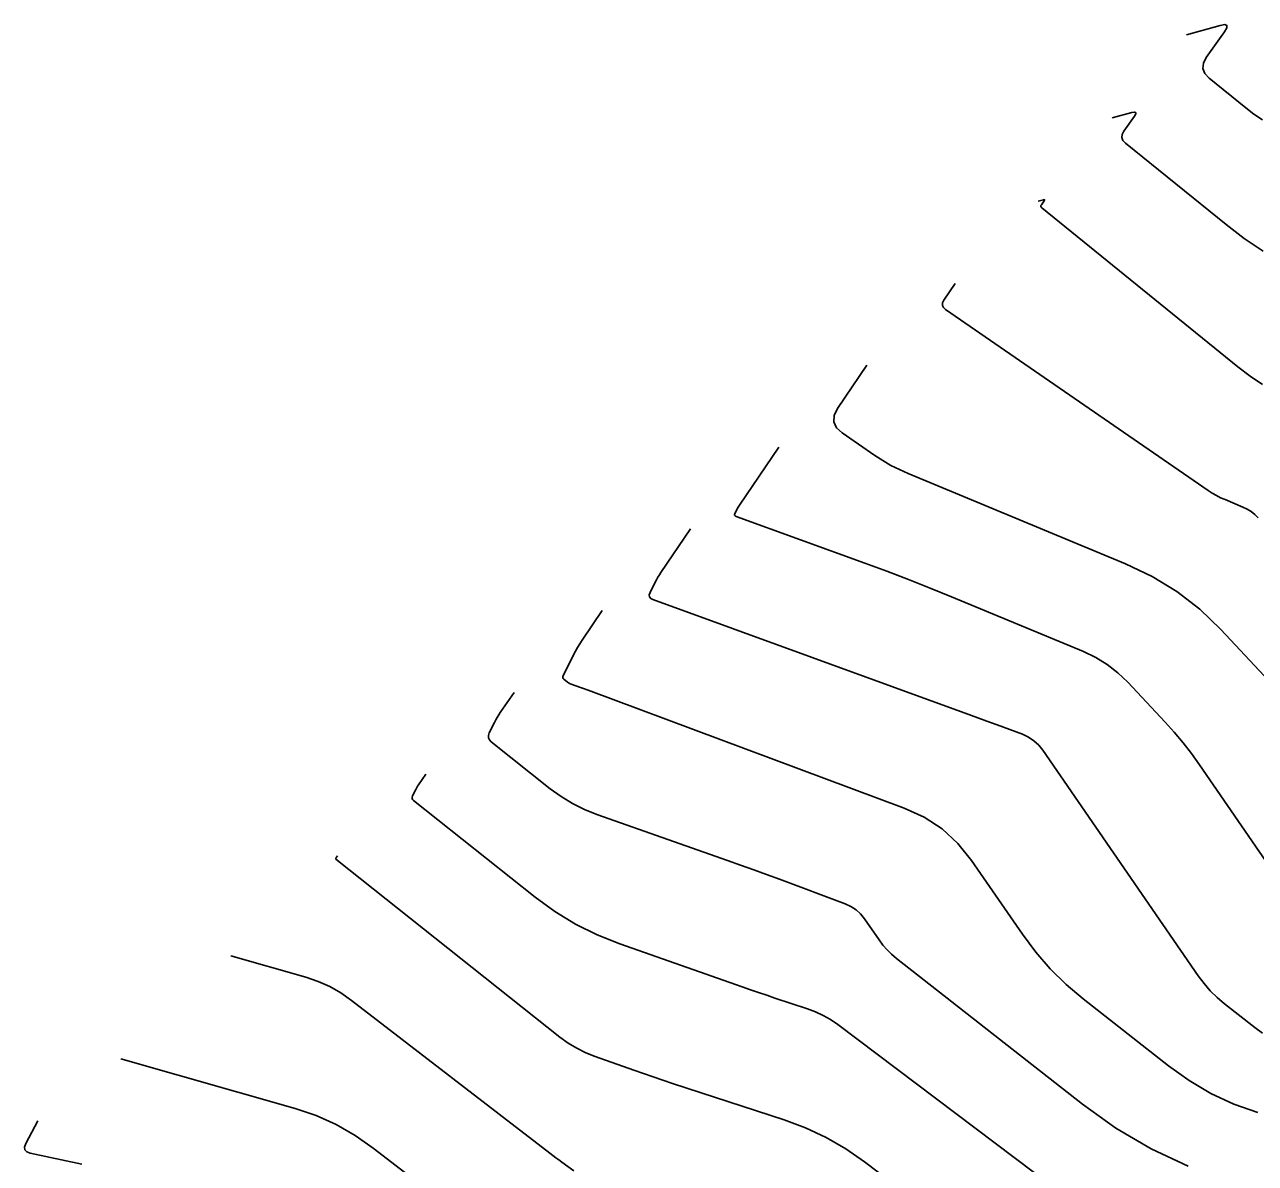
# Model space of a CAD drawing. Extents: x 1354696 to 1366163, y 660729 to 670380.
# Drawn here: x 1360157.4 to 1360216.4, y 664237.9 to 664292.5 of the extents above; entities that cross this region are included whole.
import ezdxf

# ---------------------------------------------------------------- set-up
doc = ezdxf.new("R2010")
doc.units = 0
doc.layers.add('R_Contours', color=7, linetype='Continuous')

msp = doc.modelspace()

# ---------------------------------------------------------------- linework, layer by layer
at = {"layer": 'R_Contours'}
for points in [[(1360216.707, 664287.906), (1360216.303, 664288.18), (1360215.914, 664288.477), (1360214.16, 664289.897), (1360213.95, 664290.122), (1360213.858, 664290.363), (1360213.882, 664290.62), (1360214.024, 664290.893), (1360214.901, 664292.122), (1360215.01, 664292.312), (1360215.01, 664292.426), (1360214.903, 664292.465), (1360214.687, 664292.428), (1360213.07, 664291.978)], [(1360216.743, 664281.613), (1360215.839, 664282.226), (1360214.968, 664282.891), (1360210.152, 664286.791), (1360210.031, 664286.921), (1360209.977, 664287.06), (1360209.992, 664287.208), (1360210.074, 664287.366), (1360210.581, 664288.077), (1360210.644, 664288.187), (1360210.644, 664288.253), (1360210.582, 664288.275), (1360210.457, 664288.254), (1360209.522, 664287.994)], [(1360205.974, 664284.01), (1360206.227, 664284.08), (1360206.26, 664284.086), (1360206.277, 664284.08), (1360206.277, 664284.062), (1360206.26, 664284.032), (1360206.123, 664283.84), (1360206.101, 664283.797), (1360206.097, 664283.757), (1360206.111, 664283.719), (1360206.144, 664283.684), (1360215.537, 664276.079), (1360216.118, 664275.636), (1360216.72, 664275.227)], [(1360201.999, 664280.069), (1360201.456, 664279.267), (1360201.394, 664279.138), (1360201.387, 664279.021), (1360201.436, 664278.913), (1360201.541, 664278.816), (1360214.113, 664270.156), (1360214.306, 664270.031), (1360214.504, 664269.916), (1360214.709, 664269.812), (1360214.919, 664269.718), (1360215.771, 664269.365), (1360215.977, 664269.266), (1360216.17, 664269.148), (1360216.348, 664269.01), (1360216.512, 664268.851)], [(1360219.328, 664258.569), (1360214.717, 664263.494), (1360213.706, 664264.467), (1360212.609, 664265.317), (1360211.428, 664266.044), (1360210.161, 664266.649), (1360199.739, 664270.969), (1360199.324, 664271.154), (1360198.921, 664271.36), (1360198.529, 664271.587), (1360198.148, 664271.834), (1360196.586, 664272.91), (1360196.315, 664273.161), (1360196.187, 664273.439), (1360196.205, 664273.744), (1360196.367, 664274.077), (1360197.773, 664276.153)], [(1360218.573, 664249.956), (1360213.694, 664257.027), (1360213.312, 664257.559), (1360212.911, 664258.076), (1360212.491, 664258.578), (1360212.052, 664259.065), (1360210.259, 664260.98), (1360209.791, 664261.431), (1360209.283, 664261.824), (1360208.736, 664262.161), (1360208.15, 664262.441), (1360201.826, 664265.062), (1360200.795, 664265.483), (1360199.76, 664265.892), (1360198.72, 664266.29), (1360197.676, 664266.676), (1360191.505, 664268.919), (1360191.461, 664268.942), (1360191.437, 664268.973), (1360191.433, 664269.012), (1360191.449, 664269.059), (1360191.55, 664269.263), (1360191.577, 664269.313), (1360191.605, 664269.363), (1360191.634, 664269.411), (1360191.665, 664269.459), (1360193.547, 664272.238)], [(1360189.322, 664268.322), (1360187.908, 664266.235), (1360187.833, 664266.12), (1360187.762, 664266.003), (1360187.694, 664265.884), (1360187.631, 664265.762), (1360187.385, 664265.27), (1360187.347, 664265.157), (1360187.357, 664265.062), (1360187.415, 664264.987), (1360187.52, 664264.93), (1360202.78, 664259.384), (1360203.086, 664259.273), (1360203.391, 664259.161), (1360203.696, 664259.049), (1360204, 664258.935), (1360205.219, 664258.481), (1360205.508, 664258.349), (1360205.768, 664258.177), (1360205.997, 664257.967), (1360206.197, 664257.719), (1360213.64, 664246.911), (1360213.914, 664246.543), (1360214.214, 664246.199), (1360214.539, 664245.878), (1360214.889, 664245.582), (1360216.341, 664244.443), (1360216.714, 664244.177)], [(1360216.483, 664240.366), (1360215.34, 664240.779), (1360214.247, 664241.29), (1360213.206, 664241.899), (1360212.216, 664242.606), (1360208.12, 664245.818), (1360207.306, 664246.507), (1360206.551, 664247.252), (1360205.854, 664248.052), (1360205.217, 664248.907), (1360202.785, 664252.438), (1360202.127, 664253.258), (1360201.371, 664253.95), (1360200.515, 664254.515), (1360199.56, 664254.953), (1360184.424, 664260.593), (1360184.333, 664260.626), (1360184.242, 664260.659), (1360184.151, 664260.692), (1360184.06, 664260.724), (1360183.615, 664260.881), (1360183.565, 664260.901), (1360183.517, 664260.924), (1360183.472, 664260.952), (1360183.428, 664260.984), (1360183.259, 664261.119), (1360183.224, 664261.154), (1360183.207, 664261.194), (1360183.206, 664261.236), (1360183.222, 664261.283), (1360183.723, 664262.285), (1360183.818, 664262.466), (1360183.918, 664262.644), (1360184.024, 664262.819), (1360184.136, 664262.99), (1360185.096, 664264.407)], [(1360213.162, 664237.803), (1360211.388, 664238.632), (1360209.698, 664239.621), (1360208.092, 664240.769), (1360199.186, 664247.752), (1360198.952, 664247.95), (1360198.736, 664248.163), (1360198.537, 664248.392), (1360198.354, 664248.637), (1360197.658, 664249.648), (1360197.47, 664249.883), (1360197.253, 664250.081), (1360197.008, 664250.243), (1360196.735, 664250.368), (1360193.589, 664251.54), (1360192.968, 664251.77), (1360192.347, 664251.996), (1360191.724, 664252.22), (1360191.1, 664252.441), (1360184.843, 664254.639), (1360184.244, 664254.877), (1360183.672, 664255.163), (1360183.125, 664255.496), (1360182.605, 664255.875), (1360179.778, 664258.122), (1360179.69, 664258.213), (1360179.645, 664258.314), (1360179.643, 664258.425), (1360179.684, 664258.545), (1360179.934, 664259.044), (1360179.998, 664259.168), (1360180.067, 664259.289), (1360180.139, 664259.408), (1360180.215, 664259.525), (1360180.87, 664260.491)], [(1360176.644, 664256.576), (1360176.295, 664256.06), (1360176.254, 664255.998), (1360176.215, 664255.935), (1360176.179, 664255.87), (1360176.145, 664255.804), (1360176.011, 664255.538), (1360175.99, 664255.474), (1360175.991, 664255.415), (1360176.015, 664255.361), (1360176.061, 664255.312), (1360181.89, 664250.68), (1360182.832, 664249.993), (1360183.821, 664249.392), (1360184.856, 664248.875), (1360185.939, 664248.444), (1360191.801, 664246.384), (1360192.19, 664246.249), (1360192.58, 664246.115), (1360192.971, 664245.984), (1360193.362, 664245.854), (1360194.928, 664245.34), (1360195.312, 664245.197), (1360195.68, 664245.023), (1360196.033, 664244.82), (1360196.37, 664244.587), (1360205.788, 664237.488)], [(1360172.418, 664252.66), (1360172.374, 664252.596), (1360172.369, 664252.588), (1360172.364, 664252.58), (1360172.36, 664252.572), (1360172.355, 664252.564), (1360172.339, 664252.53), (1360172.336, 664252.522), (1360172.336, 664252.515), (1360172.339, 664252.508), (1360172.345, 664252.502), (1360183.066, 664243.983), (1360183.459, 664243.696), (1360183.872, 664243.445), (1360184.305, 664243.229), (1360184.758, 664243.049), (1360186.607, 664242.399), (1360187.069, 664242.238), (1360187.533, 664242.079), (1360187.997, 664241.923), (1360188.462, 664241.769), (1360193.805, 664240.015), (1360194.829, 664239.632), (1360195.812, 664239.169), (1360196.754, 664238.627), (1360197.653, 664238.004), (1360203.213, 664233.814)], [(1360183.738, 664237.585), (1360183.16, 664237.999), (1360183.016, 664238.103), (1360182.874, 664238.208), (1360182.732, 664238.315), (1360182.59, 664238.423), (1360173.091, 664245.742), (1360172.584, 664246.097), (1360172.05, 664246.399), (1360171.49, 664246.649), (1360170.903, 664246.847), (1360167.304, 664247.878)], [(1360162.04, 664242.95), (1360170.393, 664240.559), (1360171.395, 664240.221), (1360172.352, 664239.793), (1360173.264, 664239.277), (1360174.131, 664238.671), (1360177.921, 664235.751)], [(1360160.177, 664237.894), (1360157.705, 664238.427), (1360157.541, 664238.488), (1360157.45, 664238.584), (1360157.434, 664238.715), (1360157.491, 664238.88), (1360158.06, 664239.979)]]:
    msp.add_lwpolyline(points, dxfattribs=at)

doc.saveas('drawing.dxf')
